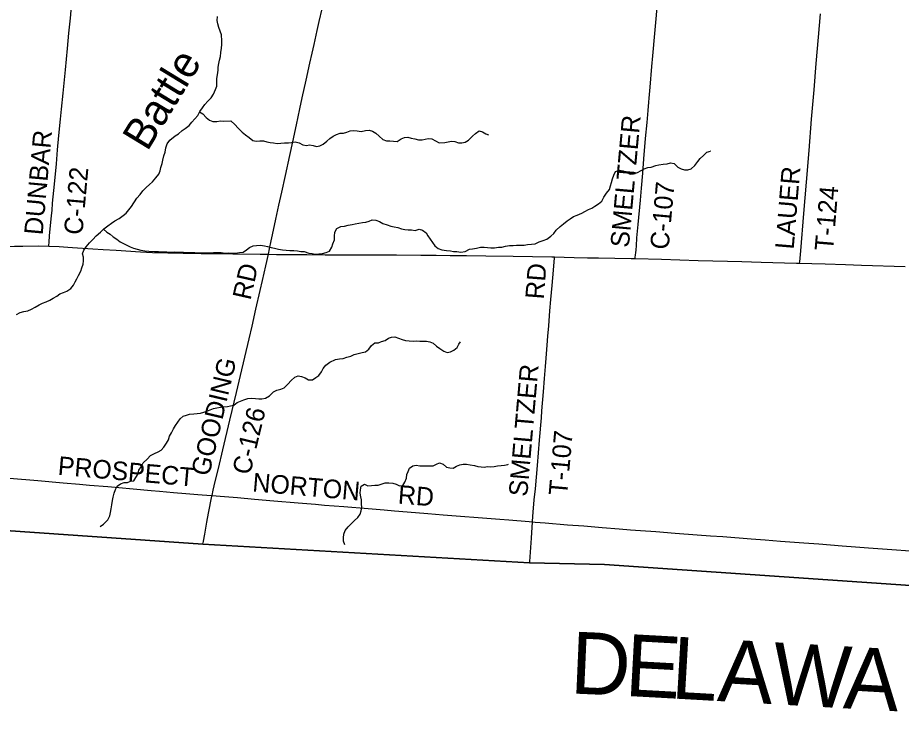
# Model space of a CAD drawing. Extents: x 1584893 to 1934202, y 663575 to 1091909.
# Drawn here: x 1781669 to 1795936, y 886312 to 897514 of the extents above; entities that cross this region are included whole.
import ezdxf

# ---------------------------------------------------------------- set-up
doc = ezdxf.new("R2010")
doc.units = 0
for name, color, linetype in [('GM_X_Adjacent_County', 7, 'Continuous'), ('GM_X_Adjacent_County_Text', 7, 'Continuous'), ('GM_X_County', 7, 'Continuous'), ('GM_X_County_Road', 7, 'Continuous'), ('GM_X_County_Road_Text', 7, 'Continuous'), ('GM_X_Minor_River', 7, 'Continuous'), ('GM_X_Minor_River_Text', 7, 'Continuous'), ('GM_X_State_Route', 7, 'Continuous'), ('GM_X_Township', 7, 'Continuous'), ('GM_X_Township_Road', 7, 'Continuous'), ('GM_X_Township_Road_Text', 7, 'Continuous')]:
    doc.layers.add(name, color=color, linetype=linetype)

msp = doc.modelspace()

# ---------------------------------------------------------------- linework, layer by layer
at = {"layer": 'GM_X_Adjacent_County'}
msp.add_lwpolyline([(1760161, 891042), (1765804, 890577), (1771666, 890080), (1775269, 889747), (1775894, 889674), (1776032, 889658), (1778209, 889456), (1784657, 889014), (1789933, 888711), (1791146, 888682), (1797651, 888237), (1803655, 887971), (1808445, 887685), (1809126, 887642), (1809339, 887629), (1813443, 887429), (1813717, 887422), (1814360, 887388)], dxfattribs=at)
at = {"layer": 'GM_X_County'}
msp.add_lwpolyline([(1814360, 887388), (1813717, 887422), (1813443, 887429), (1809339, 887629), (1809126, 887642), (1808445, 887685), (1803655, 887971), (1797651, 888237), (1791146, 888682), (1789933, 888711), (1784657, 889014), (1778209, 889456), (1776032, 889658), (1775894, 889674), (1775269, 889747), (1771666, 890080), (1765804, 890577), (1760161, 891042)], dxfattribs=at)
at = {"layer": 'GM_X_County_Road'}
for points in [[(1791640, 893623), (1791641, 893641), (1791646, 893682), (1791649, 893715), (1791652, 893764), (1791658, 893829), (1791668, 893960), (1791688, 894172), (1791722, 894564), (1791739, 894760), (1791760, 895005), (1791780, 895233), (1791808, 895560), (1791831, 895821), (1791850, 896017), (1791861, 896147), (1791866, 896213), (1791882, 896392), (1791910, 896726), (1791924, 896899), (1791957, 897258), (1791972, 897437), (1792014, 897927)], [(1782170, 893823), (1782171, 893841), (1782175, 893881), (1782185, 893996), (1782203, 894207), (1782214, 894321), (1782223, 894402), (1782232, 894516), (1782261, 894827), (1782293, 895153), (1782314, 895382), (1782335, 895611), (1782359, 895872), (1782376, 896036), (1782401, 896297), (1782440, 896673), (1782473, 897015), (1782497, 897261), (1782521, 897506), (1782551, 897816)], [(1785717, 893693), (1785735, 893780), (1785764, 893909), (1785785, 894005), (1785839, 894261), (1785888, 894486), (1785933, 894694), (1785992, 894967), (1786062, 895288), (1786110, 895510), (1786170, 895785), (1786226, 896042), (1786264, 896217), (1786328, 896506), (1786388, 896778), (1786424, 896938), (1786456, 897082), (1786506, 897307), (1786539, 897451), (1786586, 897659)], [(1784808, 889795), (1784826, 889882), (1784860, 890026), (1784910, 890233), (1784983, 890536), (1785096, 891015), (1785203, 891462), (1785267, 891733), (1785404, 892325), (1785453, 892532), (1785516, 892804), (1785586, 893108), (1785623, 893268), (1785678, 893508), (1785717, 893693)], [(1784662, 889026), (1784668, 889060), (1784688, 889173), (1784725, 889367), (1784752, 889512), (1784805, 889786), (1784808, 889795)]]:
    msp.add_lwpolyline(points, dxfattribs=at)
at = {"layer": 'GM_X_Minor_River'}
for points in [[(1784957, 897237), (1784940, 897293), (1784917, 897353), (1784902, 897412), (1784891, 897470), (1784896, 897530)], [(1781650, 892719), (1781708, 892750), (1781766, 892769), (1781831, 892782), (1781893, 892805), (1781949, 892839), (1782014, 892876), (1782068, 892905), (1782130, 892926), (1782186, 892951), (1782241, 892985), (1782301, 893018), (1782352, 893055), (1782408, 893076), (1782464, 893095), (1782528, 893139), (1782571, 893194), (1782596, 893246), (1782623, 893297), (1782651, 893351), (1782686, 893419), (1782707, 893473), (1782726, 893534), (1782729, 893586), (1782729, 893647), (1782718, 893701), (1782739, 893759), (1782774, 893812), (1782827, 893878), (1782883, 893931), (1782934, 893988), (1783005, 894049), (1783059, 894103), (1783122, 894154), (1783185, 894193), (1783239, 894234), (1783305, 894273), (1783370, 894318), (1783420, 894358), (1783461, 894411), (1783504, 894465), (1783590, 894600), (1783644, 894659), (1783691, 894718), (1783744, 894772), (1783796, 894817), (1783847, 894860), (1783900, 894928), (1783949, 894985), (1783967, 895043), (1783980, 895095), (1784001, 895157), (1784012, 895213), (1784031, 895281), (1784050, 895344), (1784061, 895412), (1784084, 895478), (1784128, 895538), (1784209, 895605), (1784268, 895638), (1784322, 895689), (1784375, 895724), (1784435, 895773), (1784480, 895827), (1784531, 895878), (1784575, 895932), (1784608, 895997), (1784651, 896057), (1784692, 896110), (1784740, 896164), (1784795, 896217), (1784830, 896281), (1784861, 896352), (1784882, 896408), (1784882, 896468), (1784887, 896532), (1784894, 896590), (1784907, 896664), (1784908, 896716), (1784919, 896776), (1784930, 896828), (1784942, 896886), (1784947, 896950), (1784962, 897020), (1784963, 897080), (1784966, 897140), (1784957, 897237)], [(1784605, 895991), (1784657, 895959), (1784711, 895904), (1784768, 895857), (1784821, 895836), (1784883, 895837), (1784941, 895846), (1784997, 895843), (1785109, 895846), (1785176, 895788), (1785231, 895729), (1785292, 895664), (1785347, 895621), (1785409, 895576), (1785464, 895532), (1785520, 895519), (1785580, 895526), (1785639, 895523), (1785691, 895508), (1785745, 895497), (1785799, 895490), (1785861, 895483), (1785918, 895487), (1785978, 895494), (1786042, 895493), (1786092, 895500), (1786148, 895507), (1786212, 895492), (1786275, 895459), (1786331, 895452), (1786383, 895462), (1786441, 895449), (1786493, 895434), (1786549, 895443), (1786601, 895470), (1786658, 895520), (1786710, 895563), (1786761, 895598), (1786819, 895627), (1786873, 895651), (1786927, 895650), (1786981, 895665), (1787035, 895684), (1787085, 895693), (1787151, 895686), (1787215, 895677), (1787283, 895690), (1787343, 895696), (1787397, 895679), (1787450, 895646), (1787503, 895601), (1787562, 895544), (1787624, 895525), (1787678, 895526), (1787736, 895519), (1787798, 895516), (1787860, 895556), (1787916, 895579), (1787968, 895582), (1788022, 895569), (1788082, 895556), (1788139, 895543), (1788197, 895540), (1788249, 895552), (1788299, 895563), (1788353, 895556), (1788413, 895527), (1788474, 895492), (1788564, 895497), (1788620, 895510), (1788672, 895517), (1788726, 895514), (1788786, 895491), (1788840, 895491), (1788892, 895504), (1788946, 895535), (1789013, 895602), (1789063, 895644), (1789120, 895687), (1789174, 895670), (1789229, 895637), (1789269, 895624)], [(1788760, 893736), (1788824, 893727), (1788892, 893738), (1788962, 893773), (1789013, 893782), (1789079, 893794), (1789143, 893807), (1789199, 893808), (1789252, 893801), (1789306, 893798), (1789368, 893797), (1789430, 893806), (1789488, 893809), (1789544, 893823), (1789610, 893832), (1789668, 893835), (1789724, 893838), (1789788, 893841), (1789848, 893842), (1789898, 893849), (1789966, 893854), (1790022, 893863), (1790086, 893895), (1790152, 893916), (1790211, 893937), (1790277, 893984), (1790328, 894031), (1790361, 894083), (1790427, 894142), (1790480, 894183), (1790540, 894232), (1790591, 894264), (1790643, 894303), (1790703, 894326), (1790776, 894359), (1790828, 894384), (1790886, 894414), (1790937, 894437), (1790987, 894472), (1791045, 894505), (1791098, 894553), (1791135, 894616), (1791178, 894680), (1791223, 894737), (1791241, 894797), (1791254, 894851), (1791273, 894909), (1791292, 894973), (1791321, 895028), (1791385, 895049), (1791445, 895042), (1791500, 895020), (1791556, 894987), (1791612, 894990), (1791676, 895011), (1791734, 895044), (1791786, 895073), (1791843, 895095), (1791895, 895102), (1791971, 895125), (1792023, 895138), (1792089, 895149), (1792157, 895152), (1792209, 895167), (1792269, 895158), (1792328, 895099), (1792379, 895070), (1792435, 895054), (1792487, 895059), (1792543, 895072), (1792604, 895129), (1792651, 895189), (1792687, 895240), (1792740, 895289), (1792793, 895343), (1792857, 895360), (1792851, 895362)], [(1783055, 894099), (1783109, 894048), (1783160, 894019), (1783211, 893974), (1783271, 893935), (1783322, 893896), (1783429, 893841), (1783487, 893814), (1783538, 893793), (1783598, 893776), (1783659, 893761), (1783721, 893750), (1783785, 893743), (1783879, 893736), (1783943, 893739), (1784010, 893734), (1784078, 893733), (1784138, 893728), (1784202, 893731), (1784268, 893728), (1784346, 893725), (1784398, 893720), (1784461, 893721), (1784527, 893722), (1784591, 893717), (1784647, 893716), (1784707, 893717), (1784775, 893718), (1784833, 893721), (1784897, 893720), (1784955, 893719), (1785018, 893712), (1785080, 893718), (1785132, 893709), (1785188, 893712), (1785252, 893721), (1785308, 893728), (1785361, 893765), (1785411, 893803), (1785473, 893830), (1785527, 893833), (1785589, 893842), (1785653, 893827), (1785705, 893820), (1785760, 893801), (1785818, 893793), (1785880, 893778), (1785942, 893767), (1786003, 893758), (1786063, 893755), (1786125, 893754), (1786185, 893747), (1786243, 893740), (1786295, 893737), (1786368, 893712), (1786422, 893703), (1786474, 893695), (1786530, 893698), (1786592, 893705), (1786650, 893720), (1786702, 893745), (1786741, 893805), (1786758, 893861), (1786784, 893926), (1786785, 893984), (1786790, 894052), (1786823, 894108), (1786885, 894141), (1786943, 894148), (1787005, 894163), (1787068, 894175), (1787118, 894186), (1787176, 894197), (1787238, 894206), (1787290, 894211), (1787342, 894229), (1787394, 894248), (1787452, 894243), (1787511, 894220), (1787567, 894189), (1787632, 894166), (1787694, 894147), (1787748, 894134), (1787808, 894127), (1787865, 894102), (1787917, 894094), (1787971, 894089), (1788029, 894090), (1788088, 894079), (1788149, 894096), (1788206, 894081), (1788264, 894038), (1788293, 893988), (1788326, 893937), (1788404, 893828), (1788458, 893787), (1788515, 893764), (1788591, 893753), (1788657, 893746), (1788708, 893737), (1788760, 893736)], [(1783003, 889297), (1783055, 889336), (1783124, 889406), (1783159, 889471), (1783167, 889523), (1783180, 889583), (1783189, 889649), (1783200, 889717), (1783211, 889773), (1783226, 889833), (1783247, 889895), (1783275, 889950), (1783330, 889988), (1783386, 890009), (1783442, 890006), (1783492, 890031), (1783544, 890037), (1783577, 890090), (1783616, 890146), (1783626, 890208), (1783663, 890263), (1783696, 890323), (1783759, 890382), (1783812, 890443), (1783880, 890475), (1783936, 890504), (1783988, 890527), (1784031, 890580), (1784070, 890644), (1784105, 890696), (1784119, 890754), (1784152, 890809), (1784187, 890873), (1784216, 890928), (1784253, 890984), (1784291, 891038), (1784342, 891077), (1784392, 891096), (1784442, 891109), (1784512, 891114), (1784568, 891122), (1784618, 891129), (1784674, 891144), (1784724, 891161), (1784774, 891181), (1784831, 891204), (1784883, 891215), (1784943, 891222), (1784997, 891227), (1785055, 891237), (1785105, 891248), (1785159, 891255), (1785215, 891298), (1785266, 891320), (1785322, 891341), (1785386, 891362), (1785452, 891369), (1785506, 891366), (1785560, 891359), (1785613, 891356), (1785668, 891368), (1785732, 891405), (1785801, 891470), (1785853, 891501), (1785915, 891514), (1785969, 891535), (1786030, 891593), (1786087, 891654), (1786144, 891707), (1786196, 891728), (1786252, 891718), (1786309, 891695), (1786365, 891666), (1786427, 891667), (1786481, 891704), (1786531, 891735), (1786572, 891795), (1786599, 891847), (1786646, 891904), (1786710, 891953), (1786801, 891996), (1786863, 892005), (1786923, 892010), (1786981, 892031), (1787047, 892046), (1787103, 892076), (1787165, 892091), (1787229, 892106), (1787283, 892115), (1787340, 892158), (1787379, 892218), (1787437, 892263), (1787493, 892262), (1787543, 892283), (1787604, 892299), (1787656, 892340), (1787706, 892357), (1787758, 892358), (1787816, 892339), (1787879, 892314), (1787931, 892300)], [(1787931, 892300), (1787987, 892297), (1788055, 892292), (1788109, 892295), (1788160, 892290), (1788216, 892291), (1788268, 892289), (1788324, 892280), (1788376, 892255), (1788433, 892210), (1788484, 892169), (1788549, 892128), (1788603, 892109), (1788657, 892116), (1788711, 892142), (1788764, 892189), (1788789, 892241), (1788817, 892280)], [(1786950, 889002), (1786930, 889058), (1786929, 889114), (1786934, 889172), (1786955, 889234), (1787007, 889289), (1787052, 889340), (1787107, 889396), (1787161, 889443), (1787198, 889497), (1787217, 889548), (1787226, 889604), (1787220, 889665), (1787221, 889725), (1787208, 889777), (1787199, 889835), (1787202, 889891), (1787217, 889949), (1787267, 889983), (1787322, 889956), (1787380, 889957), (1787434, 889962), (1787488, 889965), (1787540, 889980), (1787603, 890000), (1787663, 890003), (1787726, 889996), (1787782, 889981), (1787834, 889954), (1787886, 889959), (1787918, 890013), (1787949, 890075), (1787952, 890135), (1787973, 890186), (1787995, 890238), (1788050, 890277), (1788102, 890289), (1788160, 890278), (1788327, 890275), (1788379, 890278), (1788430, 890302), (1788482, 890325), (1788539, 890304), (1788591, 890257), (1788648, 890242), (1788700, 890240), (1788755, 890271), (1788807, 890294), (1788861, 890303), (1788915, 890304), (1788976, 890294), (1789042, 890283), (1789098, 890268), (1789152, 890263), (1789203, 890254), (1789256, 890265), (1789307, 890260), (1789363, 890264), (1789417, 890277), (1789475, 890280), (1789529, 890285), (1789585, 890298), (1789596, 890304)]]:
    msp.add_lwpolyline(points, dxfattribs=at)
at = {"layer": 'GM_X_State_Route'}
for points in [[(1779883, 893726), (1779985, 893734), (1780131, 893745), (1780294, 893757), (1780556, 893773), (1780784, 893787), (1781030, 893798), (1781407, 893813), (1781620, 893822), (1781751, 893824), (1781997, 893827), (1782170, 893823), (1782177, 893823), (1782341, 893816), (1782476, 893808)], [(1782476, 893808), (1782554, 893804), (1782881, 893781), (1783050, 893770)], [(1783050, 893770), (1783258, 893757), (1783651, 893731), (1783847, 893721), (1784093, 893715), (1784339, 893711), (1784634, 893706), (1785143, 893698), (1785586, 893695), (1785717, 893693), (1785848, 893691), (1786078, 893691), (1786340, 893687), (1786636, 893686), (1786964, 893684), (1787341, 893686), (1787784, 893686), (1788177, 893680), (1788423, 893677), (1788653, 893674), (1788915, 893671), (1789227, 893667), (1789670, 893660), (1790293, 893652), (1790336, 893651), (1790490, 893647), (1790654, 893643), (1790867, 893638), (1791047, 893635), (1791572, 893625), (1791640, 893623), (1792064, 893612), (1792359, 893603), (1792654, 893593), (1793130, 893580), (1793359, 893575), (1793671, 893566), (1794048, 893556), (1794245, 893550), (1794293, 893549), (1794491, 893543), (1794704, 893537), (1795032, 893528), (1795294, 893518), (1795999, 893497)]]:
    msp.add_lwpolyline(points, dxfattribs=at)
at = {"layer": 'GM_X_Township'}
msp.add_lwpolyline([(1797651, 888237), (1791146, 888682), (1789933, 888711), (1784657, 889014), (1778209, 889456), (1776032, 889658), (1775894, 889674), (1775269, 889747), (1771666, 890080), (1765804, 890577), (1760161, 891042)], dxfattribs=at)
at = {"layer": 'GM_X_Township_Road'}
for points in [[(1794293, 893549), (1794295, 893571), (1794311, 893747), (1794361, 894352), (1794405, 894859), (1794446, 895366), (1794488, 895873), (1794526, 896347), (1794560, 896773), (1794597, 897198), (1794629, 897574)], [(1789982, 889371), (1789982, 889384), (1789994, 889531), (1790010, 889727), (1790027, 889907), (1790059, 890282), (1790095, 890690), (1790124, 891050), (1790134, 891164), (1790158, 891474), (1790176, 891687), (1790191, 891883), (1790202, 892013), (1790220, 892226), (1790231, 892373), (1790243, 892536), (1790263, 892781), (1790278, 892961), (1790298, 893189), (1790318, 893434), (1790334, 893638), (1790336, 893651)], [(1781537, 890077), (1781995, 890039), (1782404, 890003), (1782665, 889981), (1782829, 889966), (1783123, 889942), (1783303, 889927), (1783532, 889906), (1783826, 889880), (1783957, 889869), (1784186, 889848), (1784382, 889832), (1784578, 889815), (1784791, 889796), (1784808, 889795)], [(1784808, 889795), (1784808, 889795), (1784938, 889786), (1785216, 889763), (1785494, 889739), (1785804, 889710), (1786197, 889679), (1786475, 889656), (1786622, 889644), (1786933, 889618), (1787326, 889585), (1787587, 889564), (1787751, 889550), (1788094, 889522), (1788291, 889507), (1788536, 889487), (1788749, 889469), (1789174, 889436), (1789452, 889414), (1789599, 889402), (1789927, 889376), (1789982, 889371)], [(1789938, 888712), (1789939, 888730), (1789965, 889106), (1789982, 889371)], [(1789982, 889371), (1790025, 889367), (1790188, 889354), (1790548, 889325), (1790810, 889305), (1791104, 889280), (1791382, 889258), (1791562, 889243), (1791726, 889233), (1791971, 889214), (1792282, 889191), (1792642, 889163), (1792855, 889147), (1793052, 889133), (1793510, 889098), (1793739, 889079), (1793984, 889060), (1794213, 889044), (1794361, 889032), (1794606, 889016), (1794982, 888986), (1795195, 888971), (1795408, 888954), (1795785, 888928), (1796079, 888906)]]:
    msp.add_lwpolyline(points, dxfattribs=at)

# ---------------------------------------------------------------- texts
at = {"layer": 'GM_X_Adjacent_County_Text'}
for s, rotation, p in [('D', 357.4851, (1790579, 886602)), ('E', 356.8755, (1791460, 886563)), ('L', 356.7526, (1792206, 886522)), ('A', 356.7187, (1792953, 886480)), ('W', 356.7088, (1793836, 886429)), ('A', 356.7083, (1794987, 886363))]:
    msp.add_text(s, height=1000, rotation=rotation, dxfattribs=at).set_placement(p)
at = {"layer": 'GM_X_County_Road_Text'}
for s, rotation, p in [('SMELTZER', 84.8415, (1791536, 893793)), ('DUNBAR', 84.8179, (1782071, 893995)), ('C-122', 84.8302, (1782713, 893998)), ('C-107', 84.8298, (1792177, 893760)), ('RD', 77.2615, (1785427, 892941)), ('GOODING', 76.7094, (1784758, 890096)), ('C-126', 76.4939, (1785420, 890116))]:
    msp.add_text(s, height=300, rotation=rotation, dxfattribs=at).set_placement(p)
at = {"layer": 'GM_X_Minor_River_Text'}
msp.add_text('Battle', height=500.1, rotation=58.6362, dxfattribs=at).set_placement((1783762, 895341))
at = {"layer": 'GM_X_Township_Road_Text'}
for s, rotation, p in [('LAUER', 85.2854, (1794197, 893765)), ('T-124', 85.2368, (1794834, 893739)), ('RD', 85.6015, (1790163, 892959)), ('SMELTZER', 85.0081, (1789895, 889772)), ('T-107', 84.9585, (1790540, 889789)), ('PROSPECT', 355.0181, (1782309, 890133)), ('NORTON', 355.0867, (1785451, 889865)), ('RD', 355.6011, (1787801, 889667))]:
    msp.add_text(s, height=300, rotation=rotation, dxfattribs=at).set_placement(p)

doc.saveas('drawing.dxf')
